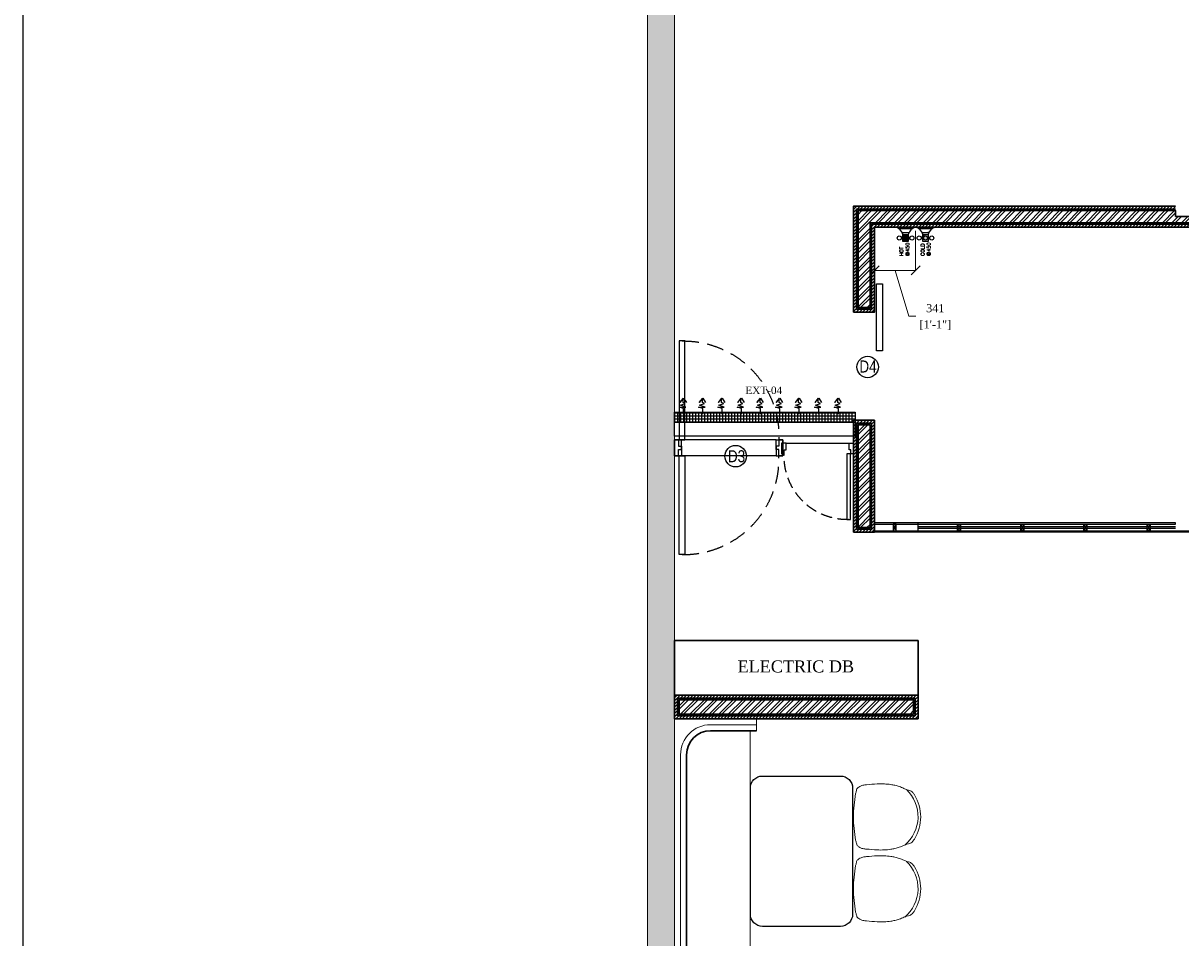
# Model space of a CAD drawing. Extents: x 3940905 to 4145695, y 925352 to 1109797.
# Tile 890 of 1056: x 4083333 to 4092959, y 1041743 to 1049349. Entities that reach past the tile are written whole.
import ezdxf

# ---------------------------------------------------------------- set-up
doc = ezdxf.new("R2010")
doc.units = 0
doc.header["$LTSCALE"] = 750
doc.header["$MEASUREMENT"] = 0
doc.header["$PDMODE"] = 35
doc.header["$PDSIZE"] = 150
doc.linetypes.add('DASHED2', pattern=[0.375, 0.25, -0.125])
doc.layers.get('0').update_dxf_attribs({"linetype": 'CONTINUOUS', "lineweight": 0})
doc.layers.get('Defpoints').update_dxf_attribs({"linetype": 'CONTINUOUS'})
for name, color, linetype in [('AR-FURNITURE', 34, 'CONTINUOUS'), ('CKD Plumbing', 6, 'CONTINUOUS'), ('DOOR', 44, 'CONTINUOUS'), ('EQUIPMENT', 6, 'CONTINUOUS'), ('GLASS', 5, 'CONTINUOUS'), ('kitchen equip1', 8, 'CONTINUOUS'), ('PARTITION', 16, 'CONTINUOUS'), ('PDF_A - TEXT', 7, 'CONTINUOUS'), ('S-Hatch_8', 7, 'CONTINUOUS')]:
    doc.layers.add(name, color=color, linetype=linetype)
for name, color, linetype, lineweight in [('CIVIL WALLS', 7, 'CONTINUOUS', 30), ('CKD Dimensions', 7, 'CONTINUOUS', 0), ('CKD Equipments', 252, 'CONTINUOUS', 0), ('FURN', 15, 'CONTINUOUS', 5), ('HATCH', 7, 'CONTINUOUS', 0), ('wall', 7, 'CONTINUOUS', 25)]:
    doc.layers.add(name, color=color, linetype=linetype, lineweight=lineweight)
doc.styles.add('ARA-30', font='arial.ttf', dxfattribs={"width": 0.8, "height": 150})
doc.styles.add('CKD_Dimension Text', font='BOOKOS.TTF')
doc.styles.get("Standard").update_dxf_attribs({"font": 'romans.shx'})
doc.dimstyles.new('CKD-Dimensions', dxfattribs={"dimscale": 1.5, "dimtxt": 45, "dimasz": 50, "dimexe": 0, "dimexo": 20, "dimgap": 20, "dimtad": 0, "dimdec": 0, "dimzin": 4, "dimdsep": 46, "dimtxsty": 'CKD_Dimension Text', "dimblk": 'OBLIQUE', "dimcen": 12, "dimclrd": 150, "dimclre": 150, "dimclrt": 7, "dimazin": 2, "dimtfac": 1, "dimtdec": 0, "dimtofl": 0, "dimtmove": 1, "dimatfit": 2, "dimfxl": 1, "dimtfillclr": 7, "dimtolj": 1, "dimtzin": 0, "dimlwd": -1, "dimlwe": -1, "dimarcsym": 0})
pattern_1 = [(45, (113076.0437304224, 4769.378679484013), (-13.25825214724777, 13.25825214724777), [])]
pattern_2 = [(45, (113076.0437304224, 4769.378679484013), (-39.7747564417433, 39.7747564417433), []), (45, (113102.5602346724, 4769.378679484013), (-39.7747564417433, 39.7747564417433), [])]
pattern_3 = [(49.99999999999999, (113076.0437304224, 4769.378679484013), (21.5178054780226, -1.882564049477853), [2.25, -24.75]), (355, (113076.0437304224, 4769.378679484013), (-4.16254000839, 22.56576401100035), [1.8, -19.8]), (100.45144446, (113077.8368808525, 4769.221799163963), (17.35526540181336, 20.68319972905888), [1.912205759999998, -21.03426335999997]), (46.18420000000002, (113076.0437304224, 4775.378679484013), (32.01723992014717, -4.965578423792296), [3.375, -37.125]), (96.63563549, (113078.7118327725, 4774.964880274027), (28.03985837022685, 29.22355802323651), [2.86831026, -31.55141279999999]), (351.1841639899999, (113076.0437304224, 4775.378679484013), (28.03985835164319, 29.2235580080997), [2.7, -29.70000003]), (21, (113079.0437304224, 4773.878679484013), (17.90721156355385, -12.07856671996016), [2.25, -24.75]), (326.0000000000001, (113079.0437304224, 4773.878679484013), (7.299459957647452, 21.75450135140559), [1.799999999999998, -19.79999999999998]), (71.45144474, (113080.5359980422, 4772.872132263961), (25.20667130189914, 9.675934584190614), [1.912205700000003, -21.03426336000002]), (37.50000000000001, (113076.0437304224, 4769.378679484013), (0.3647956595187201, 9.986815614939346), [0, -19.56, 0, -20.1, 0, -19.875]), (7.499999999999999, (113076.0437304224, 4769.378679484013), (7.892086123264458, 11.83235135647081), [0, -11.45999999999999, 0, -19.10999999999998, 0, -7.574999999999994]), (327.5, (113069.3537304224, 4769.378679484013), (16.01467308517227, -0.6766461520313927), [0, -7.5, 0, -23.4, 0, -31.05]), (317.5, (113066.3537304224, 4769.378679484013), (17.49558508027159, 3.003149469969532), [0, -9.75, 0, -15.54, 0, -22.05])]

# ---------------------------------------------------------------- blocks, each defined once
blk = doc.blocks.new('EDFDSCX')
blk.add_line((498130.3504498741, -854141.3801531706, -1.195304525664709e-08), (498655.5372229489, -854140.8563936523, -1.195304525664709e-08))
at = {"layer": 'DOOR', "elevation": -1.195304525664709e-08}
for points in [[(498666.0847833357, -853504.0026184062), (498666.6308213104, -854051.5285574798), (498635.9364051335, -854051.5591684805), (498635.3903671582, -853504.0332294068)], [(498092.8548822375, -854052.074595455), (498114.6604399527, -854052.079027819), (498114.6693046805, -854087.2179123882), (498130.3637469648, -854087.213480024), (498130.3504498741, -854141.3801531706), (498092.8504498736, -854141.3801531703)], [(498692.8545904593, -854051.4762263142), (498671.0490849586, -854051.5241512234), (498671.1103069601, -854086.6629835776), (498655.4158870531, -854086.6898547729), (498655.5372229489, -854140.8563936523), (498693.0371483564, -854140.7815975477)]]:
    blk.add_lwpolyline(points, close=True, dxfattribs=at)
at = {"layer": 'DOOR', "color": 8, "linetype": 'DASHED2', "ltscale": 0.5}
blk.add_arc((498643.5917439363, -854033.2365009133, -1.195304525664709e-08), 529.2668184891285, 89.22640451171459, 182.040228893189, dxfattribs=at)
blk = doc.blocks.new('G$C140E06CC')
at = {"layer": 'EQUIPMENT'}
h = blk.add_hatch(dxfattribs=at)
h.set_pattern_fill('NET', color=8, scale=200, angle=180, style=0)
h.set_pattern_definition([(179.9999999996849, (-3968324.672621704, -1023390.403802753), (-1.416384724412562e-14, -25), []), (270, (-3968324.672621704, -1023390.403802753), (25, -1.416384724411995e-14), [])])
h.paths.add_polyline_path([(3.725290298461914e-09, 200), (1500.349495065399, 200.0045922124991), (1500.349495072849, 112.5209229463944), (7.450580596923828e-09, 112.5163307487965)])
at = {"layer": 'EQUIPMENT', "color": 8}
for points in [[(75.25029372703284, 181.0654623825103), (75.25029371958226, 230.670120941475), (39.10733816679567, 239.6890899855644), (93.3218647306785, 239.6890900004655), (48.14312367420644, 257.7272159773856), (88.80406521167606, 271.2557165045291), (70.73249419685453, 280.2747795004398), (70.73249420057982, 316.3508435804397), (43.62513768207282, 280.2747795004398), (75.25029371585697, 316.3508435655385), (97.83966425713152, 280.2747795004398)], [(235.2502937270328, 181.0654623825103), (235.2502937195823, 230.670120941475), (199.1073381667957, 239.6890899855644), (253.3218647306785, 239.6890900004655), (208.1431236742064, 257.7272159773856), (248.8040652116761, 271.2557165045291), (230.7324941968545, 280.2747795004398), (230.7324942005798, 316.3508435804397), (203.6251376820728, 280.2747795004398), (235.250293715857, 316.3508435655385), (257.8396642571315, 280.2747795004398)], [(395.2502937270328, 181.0654623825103), (395.2502937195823, 230.670120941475), (359.1073381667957, 239.6890899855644), (413.3218647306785, 239.6890900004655), (368.1431236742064, 257.7272159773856), (408.8040652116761, 271.2557165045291), (390.7324941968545, 280.2747795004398), (390.7324942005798, 316.3508435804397), (363.6251376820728, 280.2747795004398), (395.250293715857, 316.3508435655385), (417.8396642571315, 280.2747795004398)], [(555.2502937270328, 181.0654623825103), (555.2502937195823, 230.670120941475), (519.1073381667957, 239.6890899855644), (573.3218647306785, 239.6890900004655), (528.1431236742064, 257.7272159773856), (568.8040652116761, 271.2557165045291), (550.7324941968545, 280.2747795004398), (550.7324942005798, 316.3508435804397), (523.6251376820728, 280.2747795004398), (555.250293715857, 316.3508435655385), (577.8396642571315, 280.2747795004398)], [(715.2502937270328, 181.0654623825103), (715.2502937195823, 230.670120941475), (679.1073381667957, 239.6890899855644), (733.3218647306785, 239.6890900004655), (688.1431236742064, 257.7272159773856), (728.8040652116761, 271.2557165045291), (710.7324941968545, 280.2747795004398), (710.7324942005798, 316.3508435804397), (683.6251376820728, 280.2747795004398), (715.250293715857, 316.3508435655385), (737.8396642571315, 280.2747795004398)], [(875.2502937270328, 181.0654623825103), (875.2502937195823, 230.670120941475), (839.1073381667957, 239.6890899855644), (893.3218647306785, 239.6890900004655), (848.1431236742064, 257.7272159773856), (888.8040652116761, 271.2557165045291), (870.7324941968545, 280.2747795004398), (870.7324942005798, 316.3508435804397), (843.6251376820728, 280.2747795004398), (875.250293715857, 316.3508435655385), (897.8396642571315, 280.2747795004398)], [(1035.250293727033, 181.0654623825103), (1035.250293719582, 230.670120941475), (999.1073381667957, 239.6890899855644), (1053.321864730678, 239.6890900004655), (1008.143123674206, 257.7272159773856), (1048.804065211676, 271.2557165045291), (1030.732494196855, 280.2747795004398), (1030.73249420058, 316.3508435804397), (1003.625137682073, 280.2747795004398), (1035.250293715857, 316.3508435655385), (1057.839664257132, 280.2747795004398)], [(1198.714767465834, 181.0654623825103), (1198.714767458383, 230.670120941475), (1162.571811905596, 239.6890899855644), (1216.786338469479, 239.6890900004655), (1171.607597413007, 257.7272159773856), (1212.268538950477, 271.2557165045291), (1194.196967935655, 280.2747795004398), (1194.196967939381, 316.3508435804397), (1167.089611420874, 280.2747795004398), (1198.714767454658, 316.3508435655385), (1221.304137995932, 280.2747795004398)], [(1362.179241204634, 181.0654623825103), (1362.179241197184, 230.670120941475), (1326.036285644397, 239.6890899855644), (1380.25081220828, 239.6890900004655), (1335.072071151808, 257.7272159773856), (1375.733012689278, 271.2557165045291), (1357.661441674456, 280.2747795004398), (1357.661441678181, 316.3508435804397), (1330.554085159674, 280.2747795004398), (1362.179241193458, 316.3508435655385), (1384.768611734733, 280.2747795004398)]]:
    blk.add_lwpolyline(points, dxfattribs=at)
at = {"layer": 'EQUIPMENT'}
for points in [[(3.725290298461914e-09, 200), (1500.349495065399, 200.0045922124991), (1500.349495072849, 112.5209229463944), (7.450580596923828e-09, 112.5163307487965)], [(0, 0), (3.725290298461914e-09, 200), (1500.349495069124, 200.0045922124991), (1500.349495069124, 0.004592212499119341)]]:
    blk.add_lwpolyline(points, close=True, dxfattribs=at)
blk = doc.blocks.new('G$C03FE16A0')
at = {"layer": 'CKD Equipments', "ltscale": 0.25}
blk.add_blockref('G$C140E06CC', (0, 0), dxfattribs=at)
blk = doc.blocks.new('G$C978481E4')
at = {"layer": 'CKD Plumbing'}
h = blk.add_hatch(color=1, dxfattribs=at)
h.dxf.hatch_style = 1
h.paths.add_polyline_path([(180.3019406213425, 225.000094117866), (120.3019406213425, 225.000094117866), (120.3019406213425, 270.000094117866), (180.3019406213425, 270.000094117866)])
h = blk.add_hatch(color=5, dxfattribs=at)
h.dxf.hatch_style = 1
h.paths.add_polyline_path([(180.3019406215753, 60.00003137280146), (120.3019406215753, 60.00003137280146), (120.3019406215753, 105.0000313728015), (180.3019406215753, 105.0000313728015)])
edge = h.paths.add_edge_path()
edge.add_arc((157.8019804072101, -22.49992884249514), 85.51310803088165, 15.25509999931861, 74.74490000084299)
edge.add_line((240.3019406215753, 165.0000313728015), (240.3019406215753, 3.137280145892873e-05))
edge.add_line((195.3019406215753, 54.12603137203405), (195.3019406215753, 111.3480313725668))
edge.add_arc((157.8019725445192, 187.5000235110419), 85.51312401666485, 285.25508075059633, 344.7448807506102, ccw=False)
edge.add_line((225.3019406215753, 135.5520313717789), (225.3019406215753, 29.47803137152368))
at = {"layer": 'CKD Plumbing', "color": 1}
for p, q in [((225.3019406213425, 194.4780941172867), (225.3019406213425, 300.5520941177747)), ((240.3019406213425, 165.000094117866), (240.3019406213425, 330.000094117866)), ((142.8019406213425, 270.000094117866), (142.8019406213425, 285.000094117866)), ((142.8019406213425, 225.000094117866), (142.8019406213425, 210.000094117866)), ((157.8019406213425, 270.000094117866), (157.8019406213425, 285.000094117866)), ((157.8019406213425, 225.000094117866), (157.8019406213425, 210.000094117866)), ((195.3019406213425, 276.3480941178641), (195.3019406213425, 219.1260941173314))]:
    blk.add_line(p, q, dxfattribs=at)
at = {"layer": 'CKD Plumbing', "color": 5}
for p, q in [((142.8019406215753, 105.0000313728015), (142.8019406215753, 120.0000313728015)), ((157.8019406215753, 105.0000313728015), (157.8019406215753, 120.0000313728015)), ((195.3019406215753, 111.3480313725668), (195.3019406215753, 54.12603137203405)), ((225.3019406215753, 29.47803137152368), (225.3019406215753, 135.5520313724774)), ((240.3019406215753, 3.137280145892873e-05), (240.3019406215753, 165.0000313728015)), ((142.8019406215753, 60.00003137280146), (142.8019406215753, 45.00003137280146)), ((157.8019406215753, 60.00003137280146), (157.8019406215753, 45.00003137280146))]:
    blk.add_line(p, q, dxfattribs=at)
at = {"layer": 'CKD Plumbing', "color": 1}
blk.add_lwpolyline([(180.3019406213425, 225.000094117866), (120.3019406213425, 225.000094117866), (120.3019406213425, 270.000094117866), (180.3019406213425, 270.000094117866)], close=True, dxfattribs=at)
at = {"layer": 'CKD Plumbing', "color": 5}
blk.add_lwpolyline([(180.3019406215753, 60.00003137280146), (120.3019406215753, 60.00003137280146), (120.3019406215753, 105.0000313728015), (180.3019406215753, 105.0000313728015)], close=True, dxfattribs=at)
at = {"layer": 'CKD Plumbing', "color": 1}
for centre in [(150.3019406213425, 300.000094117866), (150.3019406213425, 247.500094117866), (150.3019406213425, 195.000094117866)]:
    blk.add_circle(centre, 16.77051, dxfattribs=at)
at = {"layer": 'CKD Plumbing', "color": 5}
for centre in [(150.3019406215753, 135.0000313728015), (150.3019406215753, 82.50003137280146), (150.3019406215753, 30.00003137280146)]:
    blk.add_circle(centre, 16.77051, dxfattribs=at)
at = {"layer": 'CKD Plumbing', "color": 1}
for centre, start, end in [((157.8019406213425, 352.500094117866), 285.2550999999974, 344.7448999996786), ((157.8019406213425, 142.500094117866), 15.25509999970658, 74.74490000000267)]:
    blk.add_arc(centre, 85.51313999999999, start, end, dxfattribs=at)
at = {"layer": 'CKD Plumbing', "color": 5}
for centre, start, end in [((157.8019406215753, 187.5000313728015), 285.2550999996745, 344.7448999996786), ((157.8019406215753, -22.49996862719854), 15.25509999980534, 74.74490000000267)]:
    blk.add_arc(centre, 85.51314, start, end, dxfattribs=at)
at = {"layer": 'kitchen equip1', "ltscale": 700}
for p, q in [((163.7756747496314, 261.8140799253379, -5.889800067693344), (135.3283646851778, 261.6159535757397, -5.889800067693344)), ((135.3283646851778, 261.6159535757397, -5.889800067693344), (135.4132759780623, 249.4242492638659, -5.889800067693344)), ((164.9119411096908, 244.5495747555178, -5.889800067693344), (159.9240515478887, 231.3065153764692, -5.889800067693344)), ((186.0705251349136, 270.0975535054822, -5.889800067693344), (163.7190672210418, 269.9418828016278, -5.889800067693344)), ((163.7190672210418, 269.9418828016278, -5.889800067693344), (163.7756747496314, 261.8140799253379, -5.889800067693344)), ((164.9149012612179, 98.24204705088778, -5.889800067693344), (136.4675911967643, 98.04392070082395, -5.889800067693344)), ((164.9715087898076, 90.11424417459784, -5.889800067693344), (164.9149012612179, 98.24204705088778, -5.889800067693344))]:
    blk.add_line(p, q, dxfattribs=at)
at = {"layer": 'CKD Plumbing', "color": 7, "char_height": 30, "width": 251, "attachment_point": 1}
for s, insert in [('HOT\\P@450', (0, 297.0841901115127)), ('COLD\\P@450', (1, 120.5841901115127))]:
    blk.add_mtext(s, dxfattribs=dict(at, insert=insert))
blk = doc.blocks.new('G$C0C3C389A')
at = {"layer": 'CKD Dimensions'}
blk.add_blockref('G$C978481E4', (0, 0), dxfattribs=at)
blk = doc.blocks.new('_Oblique')
at = {"color": 0, "linetype": 'ByBlock', "lineweight": -2, "transparency": 16777216}
blk.add_line((-0.5, -0.5), (0.5, 0.5), dxfattribs=at)
blk = doc.blocks.new('*D856')
at = {"layer": 'CKD Dimensions', "color": 150}
for p, q in [((4090412.434775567, 1047622.685378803), (4090412.434775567, 1047293.7023904)), ((4090752.95240096, 1047622.6249811), (4090752.95240096, 1047293.7023904)), ((4090412.434775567, 1047293.7023904), (4090752.95240096, 1047293.7023904)), ((4090696.638028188, 1046913.887874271), (4090582.693588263, 1047293.7023904)), ((4090756.638028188, 1046913.887874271), (4090696.638028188, 1046913.887874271))]:
    blk.add_line(p, q, dxfattribs=at)
at = {"layer": 'Defpoints', "color": 0}
for p in [(4090412.434775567, 1047652.685378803), (4090752.95240096, 1047652.6249811), (4090752.95240096, 1047293.7023904)]:
    blk.add_point(p, dxfattribs=at)
at = {"layer": 'CKD Dimensions', "color": 150, "linetype": 'ByBlock', "xscale": 75, "yscale": 75, "zscale": 75, "rotation": 180}
blk.add_blockref('_Oblique', (4090412.434775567, 1047293.7023904), dxfattribs=at)
at = {"layer": 'CKD Dimensions', "color": 150, "linetype": 'ByBlock', "xscale": 75, "yscale": 75, "zscale": 75}
blk.add_blockref('_Oblique', (4090752.95240096, 1047293.7023904), dxfattribs=at)
at = {"layer": 'CKD Dimensions', "color": 7, "lineweight": 0, "char_height": 67.5, "attachment_point": 5, "style": 'CKD_Dimension Text'}
for s, insert in [('\\A1;341', (4090917.283189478, 1046978.799164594)), ('\\A1;[1\'-1"]', (4090917.283189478, 1046837.194325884))]:
    blk.add_mtext(s, dxfattribs=dict(at, insert=insert))

msp = doc.modelspace()

# ---------------------------------------------------------------- hatches: boundary and pattern name
at = {"layer": 'CIVIL WALLS', "true_color": 0x136734}
h = msp.add_hatch(dxfattribs=at)
h.set_pattern_fill('AR-CONC', color=116, scale=3)
h.set_pattern_definition(pattern_3)
h.paths.add_polyline_path([(4093513.540610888, 1047802.451231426), (4093513.526160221, 1047690.185378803), (4090374.934775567, 1047690.185378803), (4090374.934775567, 1046984.16404786), (4090274.934775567, 1046984.16404786), (4090274.934775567, 1047790.185378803), (4092914.533385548, 1047790.185378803), (4092914.533385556, 1047802.685384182)])
h.paths.add_polyline_path([(4093513.532168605, 1047790.182832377), (4093513.532168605, 1047677.680326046), (4090387.434775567, 1047677.685378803), (4090387.434775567, 1046971.66404786), (4090262.434775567, 1046971.66404786), (4090262.434775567, 1047802.685378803), (4093034.565945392, 1047802.685378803), (4093034.500825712, 1047790.187989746)])
h.paths.add_polyline_path([(4090374.934775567, 1046010.227130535), (4090274.934775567, 1046010.227130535), (4090274.934775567, 1045153.966985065), (4090374.934775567, 1045153.966985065)], flags=16)
h.paths.add_polyline_path([(4090387.434775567, 1046022.727130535), (4090262.434775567, 1046022.727130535), (4090262.434775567, 1045141.466985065), (4090387.434775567, 1045141.466985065)])
h = msp.add_hatch(dxfattribs=at)
h.set_pattern_fill('AR-CONC', color=116, scale=3)
h.set_pattern_definition(pattern_3)
h.paths.add_polyline_path([(4090736.386935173, 1043602.838262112), (4088787.033385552, 1043602.838262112), (4088787.033385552, 1043723.020730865), (4090736.386935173, 1043723.020730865)], flags=16)
h.paths.add_polyline_path([(4090748.886935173, 1043590.338262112), (4088774.533385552, 1043590.338262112), (4088774.533385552, 1043735.520730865), (4090748.886935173, 1043735.520730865)])
at = {"layer": 'GLASS'}
h = msp.add_hatch(color=5, dxfattribs=at)
h.dxf.hatch_style = 1
h.paths.add_polyline_path([(4092914.533385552, 1045149.450892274), (4092914.533385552, 1045161.450892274), (4090771.960369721, 1045161.450892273), (4090771.960369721, 1045149.450892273)])
h.paths.add_polyline_path([(4093034.533385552, 1045161.450892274), (4093034.533385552, 1045149.450892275), (4093080.618975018, 1045149.450892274), (4093080.618975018, 1045591.149087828), (4093891.533385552, 1045591.149087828), (4093891.533385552, 1045149.450892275), (4095722.617379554, 1045149.450892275), (4095722.873351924, 1045629.649087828), (4096513.533385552, 1045629.649087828), (4096513.533385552, 1045641.649087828), (4095710.873351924, 1045641.649087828), (4095710.617379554, 1045161.450892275), (4093903.533385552, 1045161.450892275), (4093903.533385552, 1045603.149087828), (4093068.618975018, 1045603.149087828), (4093068.618975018, 1045161.450892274)])
at = {"layer": 'HATCH'}
h = msp.add_hatch(color=8, dxfattribs=at)
h.dxf.hatch_style = 1
h.paths.add_polyline_path([(4101119.533385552, 1052791.620563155), (4088524.533385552, 1052791.620563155), (4088524.533385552, 1038746.620563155), (4088394.533385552, 1038746.620563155), (4088394.533385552, 1024783.620563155), (4088557.533385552, 1024783.620563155), (4088557.533385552, 1018259.600273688), (4089014.533385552, 1018259.600273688), (4089014.533385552, 1022833.620563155), (4089014.533385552, 1024946.620563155), (4088624.533385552, 1024946.620563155), (4088624.533385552, 1038516.648499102), (4088749.533385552, 1038516.619399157), (4088749.533385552, 1052561.620563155), (4101119.533385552, 1052561.620563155)])
at = {"layer": 'S-Hatch_8'}
h = msp.add_hatch(dxfattribs=at)
h.set_pattern_fill('ANSI31', color=6, scale=150)
h.set_pattern_definition(pattern_1)
h.paths.add_polyline_path([(4090387.434775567, 1046022.727130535), (4090262.434775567, 1046022.727130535), (4090262.434775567, 1045141.466985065), (4090387.434775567, 1045141.466985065)], flags=16)
h.paths.add_polyline_path([(4090412.434775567, 1046047.727130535), (4090237.434775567, 1046047.727130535), (4090237.434775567, 1045116.466985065), (4090412.434775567, 1045116.466985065)])
h.paths.add_polyline_path([(4093513.531821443, 1047802.685384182), (4093513.532168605, 1047677.680326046), (4090387.434775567, 1047677.685378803), (4090387.434775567, 1046971.66404786), (4090262.434775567, 1046971.66404786), (4090262.434775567, 1047802.685378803)], flags=16)
h.paths.add_polyline_path([(4096813.377068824, 1047072.161036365), (4098464.721826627, 1047072.1859684), (4098464.721826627, 1046947.1859684), (4096813.377068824, 1046947.161036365)], flags=17)
h.paths.add_polyline_path([(4096813.377068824, 1047097.161036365), (4098489.721826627, 1047097.1859684), (4098489.721826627, 1046922.1859684), (4096813.377068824, 1046922.161036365)])
h.paths.add_polyline_path([(4098339.721851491, 1045741.920865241), (4098339.721851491, 1046172.161036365), (4098464.721851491, 1046172.161036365), (4098464.721851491, 1045741.920865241), (4099489.721851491, 1045741.920865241), (4099489.721851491, 1045616.821209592), (4097113.533385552, 1045616.771381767), (4097113.533385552, 1045741.871037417)], flags=16)
h.paths.add_polyline_path([(4098314.721851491, 1045766.821209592), (4098314.721851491, 1046172.161036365), (4098489.721851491, 1046172.161036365), (4098489.721851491, 1045766.821209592), (4099514.721851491, 1045766.821209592), (4099514.721851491, 1045591.821209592), (4097113.533385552, 1045591.821209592), (4097113.533385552, 1045766.821209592)])
h.paths.add_polyline_path([(4102304.340140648, 1046227.323766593), (4102302.788883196, 1048502.863664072), (4102191.857018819, 1048502.622785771), (4102191.857018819, 1047477.622437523), (4100864.721851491, 1047477.622437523), (4100864.721851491, 1048561.620563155), (4100739.721851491, 1048561.620563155), (4100739.721851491, 1045314.562478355), (4100864.721851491, 1045314.562478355), (4100864.721851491, 1047352.622855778), (4102191.859381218, 1047352.622855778), (4102191.854656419, 1046352.087501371), (4101664.659854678, 1046352.110837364), (4101664.659854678, 1046227.110862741)], flags=17)
h.paths.add_polyline_path([(4102302.772005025, 1048527.622256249), (4102166.857018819, 1048527.622785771), (4102166.857018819, 1047502.622437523), (4100889.721851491, 1047502.622437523), (4100889.721851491, 1048586.620563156), (4100714.721851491, 1048586.620563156), (4100714.721851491, 1045289.562478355), (4100889.721851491, 1045289.562478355), (4100889.721851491, 1047327.622855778), (4102166.858199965, 1047327.622855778), (4102166.855837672, 1046377.088684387), (4101639.659854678, 1046377.112018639), (4101639.659854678, 1046202.11204396), (4102304.357018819, 1046202.565174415)])
h.paths.add_polyline_path([(4100864.721851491, 1049575.455297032), (4101231.312834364, 1049575.455297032), (4101231.312834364, 1049700.455297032), (4100741.147077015, 1049700.455297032), (4100741.147077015, 1049361.616631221), (4100864.721851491, 1049361.616631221)], flags=16)
h.paths.add_polyline_path([(4100889.721851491, 1049550.455297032), (4101231.312834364, 1049550.455297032), (4101231.312834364, 1049725.455297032), (4100714.675118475, 1049725.455297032), (4100714.721851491, 1049336.616631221), (4100889.721851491, 1049336.616631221)])
h.paths.add_polyline_path([(4098859.21634526, 1049575.455297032), (4098859.21634526, 1052536.61663122), (4098984.21634526, 1052536.61663122), (4098984.21634526, 1049700.455297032), (4099788.831188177, 1049700.455297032), (4099788.831188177, 1049575.455297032)], flags=16)
h.paths.add_polyline_path([(4098834.21634526, 1049550.455297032), (4098834.21634526, 1052561.61663122), (4099009.21634526, 1052561.61663122), (4099009.21634526, 1049725.455297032), (4099813.831188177, 1049725.455297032), (4099813.831188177, 1049550.455297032)])
h.paths.add_polyline_path([(4093034.533385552, 1047827.685378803), (4093034.533385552, 1047802.685384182), (4092914.533385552, 1047802.685383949), (4092914.533385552, 1047827.685378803), (4090237.434775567, 1047827.685378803), (4090237.434775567, 1046946.66404786), (4090412.434775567, 1046946.66404786), (4090412.434775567, 1047652.685378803), (4093513.533385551, 1047652.135336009), (4093513.533385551, 1047827.685378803)])
at = {"layer": 'S-Hatch_8', "true_color": 0x636466}
h = msp.add_hatch(dxfattribs=at)
h.set_pattern_fill('ANSI32', color=251, scale=150)
h.set_pattern_definition(pattern_2)
h.paths.add_polyline_path([(4093513.529588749, 1047790.126917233), (4093513.526160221, 1047690.185378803), (4090374.934775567, 1047690.185378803), (4090374.934775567, 1046984.16404786), (4090274.934775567, 1046984.16404786), (4090274.934775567, 1047790.185378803), (4092914.533385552, 1047790.137730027), (4092914.533385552, 1047742.227540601), (4093034.533385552, 1047742.227540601), (4093034.533385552, 1047790.13232363)])
h = msp.add_hatch(dxfattribs=at)
h.set_pattern_fill('ANSI32', color=251, scale=150)
h.set_pattern_definition(pattern_2)
h.paths.add_polyline_path([(4090374.934775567, 1046010.227130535), (4090274.934775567, 1046010.227130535), (4090274.934775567, 1045153.966985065), (4090374.934775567, 1045153.966985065)])
at = {"layer": 'S-Hatch_8'}
h = msp.add_hatch(dxfattribs=at)
h.set_pattern_fill('ANSI31', color=6, scale=150)
h.set_pattern_definition(pattern_1)
h.paths.add_polyline_path([(4090748.886935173, 1043590.338262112), (4088774.533385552, 1043590.338262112), (4088774.533385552, 1043735.520730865), (4090748.886935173, 1043735.520730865)], flags=16)
h.paths.add_polyline_path([(4090773.886935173, 1043565.338262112), (4088749.533385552, 1043565.338262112), (4088749.533385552, 1043760.520730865), (4090773.886935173, 1043760.520730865)])
at = {"layer": 'S-Hatch_8', "true_color": 0x636466}
h = msp.add_hatch(dxfattribs=at)
h.set_pattern_fill('ANSI32', color=251, scale=150)
h.set_pattern_definition(pattern_2)
h.paths.add_polyline_path([(4090736.386935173, 1043602.838262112), (4088787.033385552, 1043602.838262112), (4088787.033385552, 1043723.020730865), (4090736.386935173, 1043723.020730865)])

# ---------------------------------------------------------------- linework, layer by layer
at = {"layer": 'AR-FURNITURE'}
msp.add_lwpolyline([(4083332.938521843, 1054804.701455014), (4105919.387488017, 1054804.701455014), (4105919.387488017, 1015832.993752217), (4083332.938521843, 1015832.993752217)], close=True, dxfattribs=at)
at = {"layer": 'CIVIL WALLS', "color": 6}
msp.add_lwpolyline([(4093034.533385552, 1047827.685378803), (4093184.533385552, 1047827.685378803), (4093513.533385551, 1047827.685378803), (4093513.533385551, 1047652.135336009), (4090412.434775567, 1047652.685378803), (4090412.434775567, 1046946.66404786), (4090237.434775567, 1046946.66404786), (4090237.434775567, 1047827.685378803), (4092914.533385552, 1047827.685378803)], dxfattribs=at)
at = {"layer": 'CIVIL WALLS', "color": 116, "true_color": 0x136734}
msp.add_lwpolyline([(4093034.533385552, 1047802.685384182), (4093184.520965, 1047802.685384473), (4093513.533385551, 1047802.685384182), (4093513.532168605, 1047677.680326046), (4090387.434775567, 1047677.685378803), (4090387.434775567, 1046971.66404786), (4090262.434775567, 1046971.66404786), (4090262.434775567, 1047802.685378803), (4092914.533385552, 1047802.685383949)], dxfattribs=at)
at = {"layer": 'CIVIL WALLS'}
for points in [[(4093513.529588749, 1047790.126917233), (4093513.526160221, 1047690.185378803), (4090374.934775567, 1047690.185378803), (4090374.934775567, 1046984.16404786), (4090274.934775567, 1046984.16404786), (4090274.934775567, 1047790.185378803), (4092914.533385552, 1047790.137730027), (4092914.533385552, 1047742.227540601), (4093034.533385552, 1047742.227540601), (4093034.533385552, 1047790.13232363)], [(4090374.934775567, 1046010.227130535), (4090274.934775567, 1046010.227130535), (4090274.934775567, 1045153.966985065), (4090374.934775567, 1045153.966985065)], [(4090736.386935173, 1043602.838262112), (4088787.033385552, 1043602.838262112), (4088787.033385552, 1043723.020730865), (4090736.386935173, 1043723.020730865)]]:
    msp.add_lwpolyline(points, close=True, dxfattribs=at)
at = {"layer": 'CIVIL WALLS', "color": 6}
for points in [[(4090412.434775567, 1046047.727130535), (4090237.434775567, 1046047.727130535), (4090237.434775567, 1045116.466985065), (4090412.434775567, 1045116.466985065)], [(4090773.886935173, 1043565.338262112), (4088749.533385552, 1043565.338262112), (4088749.533385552, 1043760.520730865), (4090773.886935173, 1043760.520730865)]]:
    msp.add_lwpolyline(points, close=True, dxfattribs=at)
at = {"layer": 'CIVIL WALLS', "color": 116, "true_color": 0x136734}
for points in [[(4090387.434775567, 1046022.727130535), (4090262.434775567, 1046022.727130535), (4090262.434775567, 1045141.466985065), (4090387.434775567, 1045141.466985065)], [(4090748.886935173, 1043590.338262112), (4088774.533385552, 1043590.338262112), (4088774.533385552, 1043735.520730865), (4090748.886935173, 1043735.520730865)]]:
    msp.add_lwpolyline(points, close=True, dxfattribs=at)
at = {"layer": 'CKD Equipments', "color": 52}
for p, q in [((4088749.277413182, 1049343.398734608), (4088749.277413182, 1048420.219301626)), ((4088749.277413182, 1048420.219301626), (4088749.277413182, 1047497.039868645))]:
    msp.add_line(p, q, dxfattribs=at)
at = {"layer": 'CKD Equipments'}
msp.add_line((4090412.434775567, 1046044.434799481), (4090412.434775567, 1045194.434799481), dxfattribs=at)
at = {"layer": 'DOOR'}
msp.add_lwpolyline([(4090428.650828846, 1047180.432664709), (4090478.785952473, 1047180.432664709), (4090478.785952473, 1046623.431827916), (4090428.650828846, 1046623.431827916)], close=True, dxfattribs=at)
for centre in [(4090354.632915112, 1046490.260840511), (4089256.736696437, 1045748.465030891, -2.110929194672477e-07)]:
    msp.add_circle(centre, 89.27683969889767, dxfattribs=at)
at = {"layer": 'FURN'}
for p, q in [((4089429.190184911, 1043465.338262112, 0.09388175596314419), (4089429.190184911, 1043565.338262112, 0.09388175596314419)), ((4089379.190184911, 1043465.338262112, 0.1264788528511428), (4089379.190184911, 1032166.620563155, 0.02923215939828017))]:
    msp.add_line(p, q, dxfattribs=at)
at = {"layer": 'FURN', "lineweight": 30}
msp.add_lwpolyline([(4090773.886935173, 1044215.520730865), (4088749.533385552, 1044215.520730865), (4088749.533385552, 1043760.520730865), (4090773.886935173, 1043760.520730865)], close=True, dxfattribs=at)
at = {"layer": 'FURN'}
msp.add_lwpolyline([(4089429.190184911, 1032116.620563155), (4089049.190184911, 1032116.620563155, -0.4142135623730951), (4088799.190184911, 1032366.620563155), (4088799.190184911, 1043265.338262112, -0.4142135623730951), (4089049.190184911, 1043515.338262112), (4089429.190184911, 1043515.338262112)], format="xyb", dxfattribs=at)
at = {"layer": 'FURN', "lineweight": 30}
msp.add_lwpolyline([(4089429.190184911, 1032166.620563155), (4089049.190184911, 1032166.620563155, -0.4142135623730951), (4088849.190184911, 1032366.620563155), (4088849.190184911, 1043265.338262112, -0.4142135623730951), (4089049.190184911, 1043465.338262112), (4089429.190184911, 1043465.338262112)], format="xyb", dxfattribs=at)
at = {"layer": 'FURN', "lineweight": 25}
msp.add_lwpolyline([(4089379.568701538, 1041938.465411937), (4089379.578591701, 1042988.465411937, -0.4142108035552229), (4089479.578591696, 1043088.464470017), (4090129.555043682, 1043088.464470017, -0.4142163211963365), (4090229.555043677, 1042988.463528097), (4090229.545153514, 1041938.463528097, -0.414210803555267), (4090129.545153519, 1041838.464470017), (4089479.568701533, 1041838.464470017, -0.4142163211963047)], format="xyb", close=True, dxfattribs=at)
at = {"layer": 'FURN', "ltscale": 2}
for centre, radius, start, end in [((4090463.609045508, 1042751.33068409), 310.1326702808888, 309.8994969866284, 46.37709254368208), ((4091323.713114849, 1042748.639852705), 1086.642321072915, 169.7455240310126, 190.2764974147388), ((4090447.975626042, 1042748.345678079), 347.7563022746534, 328.1199595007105, 31.90068112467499), ((4091323.713114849, 1042150.944078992), 1086.642321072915, 169.7455240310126, 190.2764974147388), ((4090463.609045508, 1042153.634910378), 310.1326702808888, 309.8994969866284, 46.37709254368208), ((4090447.975626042, 1042150.649904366), 347.7563022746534, 328.1199595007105, 31.90068112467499)]:
    msp.add_arc(centre, radius, start, end, dxfattribs=at)
for points in [[(4090743.208696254, 1042932.116949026), (4090730.723806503, 1042950.507489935), (4090717.751075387, 1042962.861053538), (4090704.887007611, 1042969.295614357), (4090681.825303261, 1042974.887436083), (4090655.604003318, 1042985.674496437), (4090617.713932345, 1043001.170981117), (4090581.646062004, 1043011.234277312), (4090546.798564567, 1043017.619265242), (4090493.729060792, 1043022.859774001), (4090433.872277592, 1043022.859774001), (4090346.180961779, 1043016.052761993), (4090313.907949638, 1043011.730006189), (4090299.856943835, 1043006.941265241), (4090281.877340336, 1042996.471471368), (4090265.786807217, 1042980.846097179), (4090261.766263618, 1042967.07474899), (4090254.361548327, 1042941.712118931)], [(4090743.274880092, 1042564.6807758), (4090730.789990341, 1042546.290234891), (4090717.817259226, 1042533.936671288), (4090704.953191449, 1042527.502110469), (4090681.891487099, 1042521.910288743), (4090655.670187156, 1042511.123228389), (4090617.780116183, 1042495.626743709), (4090581.712245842, 1042485.563447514), (4090546.864748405, 1042479.178459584), (4090493.79524463, 1042473.937950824), (4090433.93846143, 1042473.937950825), (4090346.247145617, 1042480.744962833), (4090313.974133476, 1042485.067718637), (4090299.923127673, 1042489.856459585), (4090281.943524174, 1042500.326253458), (4090265.852991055, 1042515.951627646), (4090261.832447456, 1042529.722975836), (4090254.502384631, 1042554.784369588)], [(4090743.208696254, 1042334.421175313), (4090730.723806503, 1042352.811716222), (4090717.751075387, 1042365.165279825), (4090704.887007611, 1042371.599840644), (4090681.825303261, 1042377.19166237), (4090655.604003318, 1042387.978722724), (4090617.713932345, 1042403.475207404), (4090581.646062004, 1042413.538503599), (4090546.798564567, 1042419.923491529), (4090493.729060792, 1042425.164000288), (4090433.872277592, 1042425.164000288), (4090346.180961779, 1042418.35698828), (4090313.907949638, 1042414.034232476), (4090299.856943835, 1042409.245491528), (4090281.877340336, 1042398.775697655), (4090265.786807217, 1042383.150323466), (4090261.766263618, 1042369.378975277), (4090254.361548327, 1042344.016345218)], [(4090743.274880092, 1041966.985002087), (4090730.789990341, 1041948.594461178), (4090717.817259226, 1041936.240897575), (4090704.953191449, 1041929.806336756), (4090681.891487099, 1041924.21451503), (4090655.670187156, 1041913.427454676), (4090617.780116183, 1041897.930969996), (4090581.712245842, 1041887.867673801), (4090546.864748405, 1041881.482685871), (4090493.79524463, 1041876.242177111), (4090433.93846143, 1041876.242177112), (4090346.247145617, 1041883.04918912), (4090313.974133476, 1041887.371944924), (4090299.923127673, 1041892.160685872), (4090281.943524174, 1041902.630479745), (4090265.852991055, 1041918.255853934), (4090261.832447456, 1041932.027202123), (4090254.502384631, 1041957.088595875)]]:
    msp.add_spline(points, degree=3, dxfattribs=at)
at = {"layer": 'GLASS'}
msp.add_lwpolyline([(4092914.533385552, 1045161.450892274), (4090771.960369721, 1045161.450892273), (4090771.960369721, 1045149.450892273), (4092914.533385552, 1045149.450892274)], dxfattribs=at)
at = {"layer": 'PARTITION', "ltscale": 2}
msp.add_line((4090771.960369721, 1045194.434799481), (4090771.960369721, 1045116.466985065), dxfattribs=at)
at = {"layer": 'PARTITION', "color": 8, "ltscale": 2}
for p, q in [((4090567.448430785, 1045182.434799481), (4090592.448430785, 1045128.466985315)), ((4090592.448430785, 1045182.434799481), (4090567.448430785, 1045128.466985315)), ((4091127.701229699, 1045182.434799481), (4091102.701229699, 1045128.466985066)), ((4091102.701229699, 1045182.434799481), (4091127.701229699, 1045128.466985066)), ((4091652.701229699, 1045182.43479948), (4091627.701229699, 1045128.466985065)), ((4091627.701229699, 1045182.43479948), (4091652.701229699, 1045128.466985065)), ((4092177.701229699, 1045182.43479948), (4092152.701229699, 1045128.466985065)), ((4092152.701229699, 1045182.43479948), (4092177.701229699, 1045128.466985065)), ((4092702.701229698, 1045182.434799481), (4092677.701229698, 1045128.466985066)), ((4092677.701229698, 1045182.434799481), (4092702.701229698, 1045128.466985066))]:
    msp.add_line(p, q, dxfattribs=at)
at = {"layer": 'PARTITION', "ltscale": 2}
for points in [[(4092914.533385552, 1045194.434799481), (4090412.434775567, 1045194.434799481), (4090412.434775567, 1045182.434799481), (4092914.533385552, 1045182.434799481)], [(4093114.533385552, 1045116.466985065), (4090412.434775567, 1045116.466985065), (4090412.434775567, 1045128.466985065), (4093114.533385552, 1045128.466985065)]]:
    msp.add_lwpolyline(points, close=True, dxfattribs=at)
for points in [[(4090567.448430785, 1045182.434799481), (4090567.448430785, 1045128.466985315), (4090592.448430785, 1045128.466985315), (4090592.448430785, 1045182.434799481), (4090567.448430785, 1045182.434799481)], [(4091127.701229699, 1045182.434799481), (4091127.701229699, 1045128.466985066), (4091102.701229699, 1045128.466985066), (4091102.701229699, 1045182.434799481), (4091127.701229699, 1045182.434799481)], [(4091652.701229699, 1045182.43479948), (4091652.701229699, 1045128.466985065), (4091627.701229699, 1045128.466985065), (4091627.701229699, 1045182.43479948), (4091652.701229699, 1045182.43479948)], [(4092177.701229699, 1045182.43479948), (4092177.701229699, 1045128.466985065), (4092152.701229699, 1045128.466985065), (4092152.701229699, 1045182.43479948), (4092177.701229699, 1045182.43479948)], [(4092702.701229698, 1045182.434799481), (4092702.701229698, 1045128.466985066), (4092677.701229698, 1045128.466985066), (4092677.701229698, 1045182.434799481), (4092702.701229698, 1045182.434799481)]]:
    msp.add_lwpolyline(points, dxfattribs=at)
at = {"layer": 'wall', "lineweight": 0, "ltscale": 2}
msp.add_lwpolyline([(4101119.533385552, 1052791.620563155), (4088524.533385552, 1052791.620563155), (4088524.533385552, 1038746.620563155), (4088394.533385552, 1038746.620563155), (4088394.533385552, 1024783.620563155), (4088557.533385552, 1024783.620563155), (4088557.533385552, 1018259.600273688), (4089014.533385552, 1018259.600273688), (4089014.533385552, 1024946.620563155), (4088624.533385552, 1024946.620563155), (4088624.533385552, 1038516.648499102), (4088749.533385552, 1038516.619399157), (4088749.533385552, 1052561.620563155), (4101119.533385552, 1052561.620563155)], close=True, dxfattribs=at)

# ---------------------------------------------------------------- block references
at = {"layer": 'CKD Dimensions', "ltscale": 0.25, "rotation": 90}
msp.add_blockref('G$C0C3C389A', (4090917.952432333, 1047412.323040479), dxfattribs=at)
at = {"layer": 'CKD Dimensions', "lineweight": 0}
msp.add_blockref('G$C03FE16A0', (4088749.484432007, 1045915.48690394), dxfattribs=at)
at = {"layer": 'DOOR'}
for p, xscale, yscale, zscale, rotation in [((4835427.462817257, 2327564.757614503, 1.792756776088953e-08), -1.499832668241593, 1.499832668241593, 1.499832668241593, 0.05714005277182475), ((4835427.462817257, -235928.366150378, 1.792756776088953e-08), 1.499832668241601, 1.499832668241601, 1.499832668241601, 179.9428599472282), ((3593602.597521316, 193288.5542358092, 1.192408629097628e-08), -0.9975772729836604, 0.9975772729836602, 0.9975772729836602, 180.0571400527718)]:
    msp.add_blockref('EDFDSCX', p, dxfattribs=dict(at, xscale=xscale, yscale=yscale, zscale=zscale, rotation=rotation))

# ---------------------------------------------------------------- texts
at = {"color": 30, "insert": (4089757.351749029, 1044049.929746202), "char_height": 100, "width": 1543.471051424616, "attachment_point": 2, "line_spacing_factor": 1.022252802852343, "style": 'CKD_Dimension Text'}
msp.add_mtext('ELECTRIC DB', dxfattribs=at)
at = {"layer": 'DOOR', "char_height": 100, "attachment_point": 1, "style": 'ARA-30'}
for s, insert in [('D4', (4090286.255224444, 1046544.229220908, -2.110929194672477e-07)), ('D3', (4089193.121737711, 1045797.902962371, -2.110929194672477e-07))]:
    msp.add_mtext_dynamic_manual_height_columns(s, width=198, gutter_width=750, heights=[0], dxfattribs=dict(at, insert=insert))
at = {"layer": 'PDF_A - TEXT', "insert": (4089098.562799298, 1046327.368471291), "char_height": 61.96273952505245, "width": 784.9726294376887, "attachment_point": 1, "style": 'CKD_Dimension Text'}
msp.add_mtext('\\pxqc;EXT-04', dxfattribs=at)

# ---------------------------------------------------------------- dimensions: what is measured, and where the dimension line sits
at = {"layer": 'CKD Dimensions', "lineweight": 0}
dim = msp.add_linear_dim(base=(4090752.95240096, 1047293.7023904), p1=(4090412.434775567, 1047652.685378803), p2=(4090752.95240096, 1047652.6249811), dimstyle='CKD-Dimensions', override={"dimpost": '\\X'}, dxfattribs=at)
dim.commit()
dim.dimension.update_dxf_attribs({"geometry": '*D856', "text_midpoint": (4090786.638028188, 1046913.887874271)})

doc.saveas('drawing.dxf')
